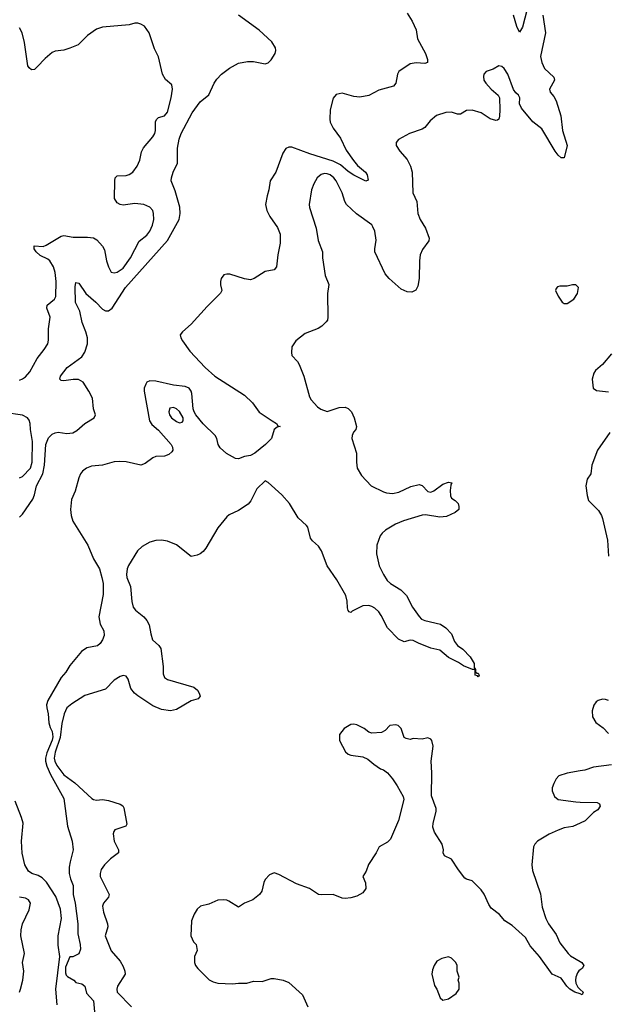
# Model space of a CAD drawing. Header units: inches. Extents: x 1473912 to 1647258, y 640388 to 773423.
# Tile 366 of 420: x 1586211 to 1590189, y 682047 to 688699. Entities that reach past the tile are written whole.
import ezdxf

# ---------------------------------------------------------------- set-up
doc = ezdxf.new("R2010")
doc.units = ezdxf.units.IN
doc.header["$MEASUREMENT"] = 0
doc.layers.add('B5688', color=7, linetype='Continuous')
doc.layers.add('B5698', color=7, linetype='Continuous')

msp = doc.modelspace()

# ---------------------------------------------------------------- linework, layer by layer
at = {"layer": 'B5688', "color": 5}
for points, elevation in [([(1588830, 688742.8), (1588863, 688690), (1588890, 688631.3), (1588900.4, 688570), (1588953.1, 688470), (1588966, 688430), (1588966, 688410), (1588950, 688402.9), (1588890, 688408.2), (1588850, 688401.1), (1588773.7, 688350), (1588763.6, 688330), (1588753.7, 688270), (1588736.3, 688250), (1588637.5, 688222.5), (1588570, 688187.6), (1588510, 688175), (1588470, 688179.8), (1588390, 688202), (1588350, 688193.1), (1588330, 688169.6), (1588310.1, 688090), (1588306, 688026), (1588310, 688007.7), (1588330, 687966), (1588379.5, 687899.5), (1588418.2, 687818.2), (1588467.2, 687747.2), (1588495, 687715), (1588547, 687670), (1588558.9, 687650), (1588566, 687614), (1588550, 687607), (1588470, 687647.7), (1588430, 687674.5), (1588378.2, 687718.2), (1588330, 687744.1), (1588172.6, 687792.6), (1588050, 687838), (1588030, 687838), (1588010, 687829.4), (1587990, 687797.2), (1587942.4, 687670), (1587903.1, 687610), (1587895.8, 687550), (1587882.6, 687510), (1587872, 687450), (1587881.6, 687410), (1587902.4, 687370), (1587954.3, 687294.3), (1587970.3, 687250), (1587971.7, 687190), (1587955.3, 687110), (1587946.8, 687030), (1587930.4, 687009.6), (1587870, 686998), (1587796.3, 686950), (1587770, 686942), (1587730, 686948.2), (1587630, 686978.9), (1587610, 686980.5), (1587590, 686974.5), (1587573, 686950), (1587567.2, 686930), (1587567.4, 686907.4), (1587577.3, 686870), (1587568.2, 686851.8), (1587478.8, 686761.2), (1587370, 686641), (1587310.5, 686590), (1587296.3, 686570), (1587299.1, 686550), (1587310.4, 686530), (1587360.4, 686460.4), (1587463.7, 686350), (1587530, 686291.6), (1587730, 686162), (1587784, 686110), (1587830, 686046.8), (1587917.3, 685990), (1587946, 685970), (1587956, 685956), (1587970.4, 685949.6), (1587950, 685946), (1587930.4, 685929.6), (1587912, 685870), (1587872.1, 685830), (1587801, 685770), (1587770, 685755.2), (1587730, 685747.2), (1587690, 685732.6), (1587670, 685734.9), (1587609.1, 685769.1), (1587566.7, 685806.7), (1587552.2, 685830), (1587542.7, 685870), (1587532.6, 685890), (1587450, 685969.1), (1587401.2, 686030), (1587389.3, 686050), (1587384.4, 686070), (1587374.6, 686174.6), (1587369.8, 686190), (1587355.3, 686210), (1587330, 686221.2), (1587250.1, 686229.9), (1587130, 686257.7), (1587090, 686259.4), (1587070.8, 686249.2), (1587062.8, 686237.2), (1587052.6, 686210), (1587051.6, 686190), (1587087.1, 685990), (1587103.5, 685963.5), (1587150, 685926.3), (1587235, 685830), (1587244.6, 685810), (1587245.5, 685790), (1587239.5, 685780.5), (1587218.6, 685761.4), (1587190.4, 685749.6), (1587130, 685748.7), (1587110, 685739.8), (1587059.7, 685700.3), (1587030, 685688.4), (1586930, 685712.4), (1586884.7, 685715.3), (1586850, 685711.6), (1586770, 685689.9), (1586696.6, 685683.4), (1586663, 685670), (1586634.9, 685650), (1586621.3, 685630), (1586610, 685604), (1586586.3, 685513.7), (1586561.5, 685458.5), (1586554.2, 685390), (1586558.6, 685350), (1586570.2, 685310), (1586670.9, 685150), (1586710, 685057), (1586749.3, 684990), (1586766.7, 684930), (1586774, 684890), (1586775, 684815), (1586745.8, 684665.8), (1586755.3, 684615.3), (1586779.1, 684570), (1586782, 684538), (1586770.8, 684510), (1586754.4, 684485.6), (1586736, 684470), (1586664.1, 684455.9), (1586628.7, 684431.3), (1586550, 684336), (1586522, 684290), (1586490, 684254.7), (1586400, 684100), (1586392, 684070), (1586393.7, 684050), (1586402.5, 684010), (1586408.3, 683948.3), (1586417.2, 683917.2), (1586431.1, 683890), (1586434.2, 683854.2), (1586430, 683831.2), (1586393.7, 683746.3), (1586385.2, 683710), (1586385.5, 683690), (1586395.1, 683655.1), (1586420.1, 683600.1), (1586510, 683437.1), (1586534.6, 683250), (1586564.4, 683150), (1586573, 683090), (1586551.4, 683008.6), (1586545.8, 682974.2), (1586545.5, 682930), (1586553.8, 682893.8), (1586572.4, 682850), (1586572.7, 682790), (1586586.2, 682730), (1586603.6, 682590), (1586602.8, 682522.8), (1586619.1, 682450), (1586621.4, 682418.6), (1586610, 682388.7), (1586570, 682368), (1586550, 682368), (1586521.5, 682298.5), (1586519.7, 682259.7), (1586524.6, 682244.6), (1586533.9, 682233.9), (1586577.1, 682210), (1586590, 682195.5), (1586630, 682186), (1586650.7, 682170), (1586662.8, 682122.8), (1586710, 682071.3), (1586717.3, 681997.3)], 660), ([(1589639.8, 688770), (1589610, 688649), (1589590, 688615.3), (1589570, 688652.7), (1589549, 688730)], 660), ([(1586210, 685338), (1586230, 685359.2), (1586300.6, 685459.4), (1586312, 685488), (1586323.3, 685550), (1586366.7, 685630), (1586377.6, 685690), (1586387.9, 685830), (1586406.3, 685873.7), (1586430, 685898.5), (1586450, 685908.6), (1586470, 685911.3), (1586530, 685902.4), (1586570, 685908), (1586596, 685924), (1586650, 685971.9), (1586714.7, 686010), (1586722.2, 686030), (1586710.7, 686070), (1586702.7, 686142.7), (1586678.4, 686190), (1586638.7, 686250), (1586608.4, 686268.4), (1586571.6, 686268.4), (1586510, 686258.4), (1586490, 686261.2), (1586482.7, 686270), (1586487.3, 686290), (1586531.5, 686350), (1586630, 686420.9), (1586650, 686452.2), (1586668.9, 686510), (1586668.7, 686550), (1586658.7, 686590), (1586633.9, 686653.9), (1586617.3, 686730), (1586587.4, 686787.4), (1586585.2, 686894.8), (1586590, 686922.8), (1586610, 686919.1), (1586658, 686850), (1586725.3, 686790), (1586770, 686743), (1586790, 686732.7), (1586810, 686732.5), (1586836.5, 686750), (1586925.6, 686890), (1587210, 687207.3), (1587287.9, 687350), (1587296.3, 687390), (1587293, 687433), (1587262.4, 687542.4), (1587235.6, 687610), (1587237.6, 687630), (1587247.8, 687670), (1587278.3, 687730), (1587277.5, 687830), (1587287.8, 687892.2), (1587302.7, 687930), (1587377.5, 688070), (1587430, 688144.9), (1587490, 688191.4), (1587525, 688270), (1587543, 688297), (1587573.7, 688330), (1587627.9, 688372.1), (1587690, 688405.8), (1587750, 688417.3), (1587790, 688415.8), (1587870, 688399.8), (1587890, 688406.8), (1587910, 688427.3), (1587937.4, 688470), (1587942.8, 688490), (1587940.2, 688510), (1587915.7, 688550), (1587830, 688628.4), (1587690, 688730.6)], 660), ([(1586210, 686263.9), (1586230, 686272.6), (1586250, 686286.5), (1586280.4, 686319.6), (1586329.3, 686410.7), (1586376.9, 686470), (1586401.3, 686510), (1586406.6, 686533.4), (1586405.3, 686610), (1586416.1, 686690), (1586394.6, 686750), (1586397.1, 686770), (1586446.4, 686810), (1586454.7, 686830), (1586456.4, 686930), (1586451.3, 686990), (1586438.8, 687030), (1586414.5, 687070), (1586401.1, 687081.1), (1586350, 687106.4), (1586323.1, 687130), (1586308.9, 687150), (1586308.5, 687171.5), (1586370, 687167.7), (1586390, 687175.5), (1586490, 687235.6), (1586510, 687241.7), (1586572, 687230), (1586670, 687230.3), (1586710, 687224.4), (1586732.7, 687212.7), (1586770.3, 687170), (1586783.7, 687143.7), (1586797.8, 687070), (1586810.2, 687030.2), (1586830, 686994), (1586850, 686988.7), (1586870, 686993.1), (1586910, 687020.2), (1586959, 687090), (1587018, 687202), (1587070, 687244), (1587089.8, 687270), (1587108.7, 687310), (1587117.8, 687350), (1587116.1, 687390), (1587109.7, 687410), (1587090, 687432), (1587050, 687449.8), (1586990, 687456.4), (1586910, 687446.6), (1586890, 687449.4), (1586870, 687462.7), (1586851.6, 687491.6), (1586852.9, 687610), (1586857.2, 687630), (1586870, 687643.6), (1586930, 687646), (1586950, 687652.9), (1586975.4, 687670), (1587005.4, 687710), (1587023.1, 687750), (1587034.7, 687805.3), (1587047.3, 687832.7), (1587111.8, 687908.2), (1587124, 687930), (1587128.5, 687950), (1587129.7, 688010), (1587135.6, 688024.4), (1587150, 688038.4), (1587190, 688050.4), (1587210, 688074.8), (1587234.7, 688170), (1587244.7, 688230), (1587238.8, 688258.8), (1587195.6, 688295.6), (1587176.2, 688330), (1587150, 688448.7), (1587122.3, 688502.3), (1587087, 688610), (1587054.5, 688654.5), (1587030, 688669.4), (1587010, 688675.1), (1586990, 688674.5), (1586950, 688663.6), (1586771.4, 688648.6), (1586730, 688635.8), (1586668.6, 688591.4), (1586606.8, 688530), (1586550, 688505.6), (1586510, 688494), (1586450, 688485.6), (1586430, 688476.9), (1586382.3, 688437.7), (1586330, 688379.6), (1586310, 688362.9), (1586290, 688359.3), (1586273.8, 688373.8), (1586266.9, 688386.9), (1586244.1, 688544.1), (1586228.2, 688610), (1586210, 688644.5)], 680), ([(1589747.5, 688730), (1589764, 688610), (1589731.6, 688450), (1589739.2, 688410), (1589757.1, 688370), (1589820.3, 688310), (1589826, 688290), (1589792.4, 688230), (1589797.1, 688210), (1589820.2, 688180.2), (1589836.1, 688150), (1589868.9, 688050), (1589878.4, 687950), (1589910.3, 687850), (1589890, 687766), (1589870, 687765.1), (1589850, 687783.8), (1589830, 687809.8), (1589740.7, 687960.7), (1589679.5, 688010), (1589601.3, 688101.3), (1589589.9, 688130), (1589591.8, 688171.8), (1589582, 688190), (1589563.9, 688203.9), (1589547.9, 688227.9), (1589509.7, 688330), (1589484.5, 688370), (1589470, 688382.9), (1589450, 688386.6), (1589410, 688363.7), (1589364.7, 688350), (1589346.8, 688330), (1589344.9, 688315.1), (1589348, 688290), (1589362, 688270), (1589398.4, 688230), (1589444.2, 688190), (1589452.8, 688170), (1589456.4, 688090), (1589453.4, 688046.6), (1589450, 688028), (1589439.8, 688020.2), (1589430, 688017.2), (1589390.6, 688029.4), (1589329.8, 688069.8), (1589270, 688087.6), (1589230, 688086.2), (1589190, 688061.3), (1589170, 688059.7), (1589130, 688074), (1589090, 688071.3), (1589028.9, 688051.1), (1588984.2, 688015.8), (1588948, 687970), (1588930, 687958.9), (1588846, 687930), (1588770.6, 687889.4), (1588756, 687870), (1588754.8, 687850), (1588779.1, 687810), (1588830, 687754.8), (1588852.4, 687710), (1588862.6, 687670), (1588867.4, 687530), (1588895.6, 687470), (1588901.7, 687390), (1588917.4, 687350), (1588953.1, 687290), (1588977.3, 687222.7), (1588976, 687204), (1588932.6, 687147.4), (1588917.4, 687110), (1588912.8, 687070), (1588911.3, 686950), (1588902.3, 686897.7), (1588888.8, 686871.2), (1588861.3, 686858.7), (1588830, 686861.1), (1588790, 686879.1), (1588707.3, 686950), (1588681.6, 686981.6), (1588611.6, 687130), (1588610.7, 687150), (1588620.5, 687210), (1588610, 687269.4), (1588598.5, 687298.5), (1588590, 687312.8), (1588488.3, 687388.3), (1588420.7, 687450), (1588408.6, 687470), (1588391.2, 687530), (1588350, 687609.8), (1588334, 687630), (1588310, 687649.9), (1588290, 687658.5), (1588270, 687660.6), (1588247.3, 687652.7), (1588222.4, 687630), (1588199.1, 687590), (1588182.8, 687550), (1588167.2, 687450), (1588168.8, 687430), (1588214.3, 687290), (1588228.3, 687208.3), (1588257, 687130), (1588257, 687090), (1588276.5, 686970), (1588300.3, 686910), (1588291.7, 686850), (1588294, 686690), (1588290.3, 686670), (1588282.6, 686657.4), (1588252, 686628), (1588227.3, 686612.7), (1588141.2, 686578.8), (1588077.3, 686530), (1588050.6, 686490), (1588047.3, 686450), (1588050.7, 686430), (1588088.8, 686388.8), (1588100.4, 686370), (1588131.6, 686291.6), (1588170.3, 686150), (1588181.6, 686130), (1588223.2, 686083.2), (1588247, 686067), (1588290, 686052.4), (1588370, 686078), (1588410, 686081.6), (1588431.8, 686071.8), (1588452.7, 686050), (1588470.7, 686010), (1588487.3, 685950), (1588482, 685930), (1588467.5, 685912.5), (1588457.6, 685890), (1588456.5, 685870), (1588487.2, 685770), (1588486.7, 685710), (1588492.2, 685670), (1588520.4, 685620.4), (1588587.2, 685550), (1588670, 685508.3), (1588690, 685501.8), (1588730, 685499), (1588772.9, 685507.1), (1588853.6, 685546.4), (1588910, 685559.5), (1588931.8, 685551.8), (1588970, 685510.6), (1588990, 685507.4), (1589010, 685515.8), (1589070, 685560.5), (1589110, 685574), (1589132, 685570), (1589125.4, 685554.6), (1589121.1, 685518.9), (1589123.1, 685483.1), (1589130, 685467.3), (1589154.8, 685450), (1589173.4, 685430), (1589179.1, 685410), (1589178.8, 685390), (1589154, 685370), (1589096.3, 685343.7), (1589050, 685338.2), (1588952.9, 685352.9), (1588930, 685352.1), (1588805.6, 685314.4), (1588751.4, 685290), (1588684.2, 685250), (1588659.7, 685230), (1588647, 685213), (1588625, 685150), (1588622.3, 685090), (1588639.7, 685010), (1588669.2, 684950), (1588694.9, 684910), (1588716, 684890), (1588786.4, 684846.4), (1588825.7, 684810), (1588865.8, 684730), (1588910, 684667.2), (1588927.2, 684650), (1588950, 684639.3), (1589055.6, 684615.6), (1589090, 684590.6), (1589130, 684550.6), (1589150, 684498), (1589170, 684471), (1589205.8, 684445.8), (1589254.7, 684394.7), (1589281.6, 684350), (1589282.8, 684322.8), (1589291.3, 684308.7), (1589291.3, 684291.3), (1589303.6, 684283.6), (1589310, 684284.7), (1589317.3, 684270), (1589310, 684259), (1589305.4, 684265.4), (1589289.6, 684270), (1589288.4, 684308.4), (1589271.6, 684308.4), (1589210, 684332.8), (1589176.4, 684356.4), (1589110, 684389.8), (1589050, 684438.8), (1588990, 684453.9), (1588905.8, 684485.8), (1588870, 684505.3), (1588850, 684506.9), (1588810, 684495.6), (1588770, 684512.8), (1588695.9, 684590), (1588654.3, 684674.3), (1588638.1, 684698.1), (1588610, 684723.7), (1588590, 684734.9), (1588570, 684741.6), (1588530, 684739), (1588456.9, 684703.1), (1588450, 684695.1), (1588438, 684698), (1588430, 684708), (1588426.1, 684726.1), (1588423.5, 684770), (1588414.4, 684810), (1588354.6, 684914.6), (1588288.3, 685010), (1588250, 685111), (1588230, 685142.6), (1588190, 685178), (1588176.2, 685196.2), (1588157.2, 685270), (1588150, 685282.4), (1588093.1, 685333.1), (1588034.2, 685430), (1587981.6, 685490), (1587890, 685572.3), (1587870, 685582.7), (1587814.4, 685530), (1587772.6, 685447.4), (1587754, 685426), (1587690, 685382.9), (1587626.3, 685353.7), (1587610, 685340.9), (1587550, 685265.6), (1587470, 685129.7), (1587450, 685105.7), (1587430, 685091.1), (1587410, 685080.5), (1587370, 685072.7), (1587270.7, 685150.7), (1587210, 685176), (1587170, 685182.7), (1587130, 685181.5), (1587090.2, 685169.8), (1587039.4, 685140.6), (1587006.4, 685110), (1586947.3, 685012.7), (1586938.3, 684990), (1586931.6, 684950), (1586934.3, 684930), (1586959.1, 684870), (1586967.8, 684767.8), (1586978, 684730), (1586993.4, 684710), (1587050, 684664), (1587070, 684640.3), (1587085.8, 684610), (1587096.3, 684550), (1587109.2, 684510), (1587151.7, 684471.7), (1587164, 684450), (1587180.2, 684330), (1587179.9, 684279.9), (1587190, 684254.9), (1587210, 684242), (1587387.3, 684190), (1587412.4, 684170), (1587424.9, 684150), (1587430, 684128), (1587418, 684110), (1587370, 684097.6), (1587270, 684038), (1587230, 684029.7), (1587170, 684037.8), (1587110, 684063.2), (1587010, 684131.2), (1586987.5, 684150), (1586961.5, 684181.5), (1586943.3, 684243.3), (1586930, 684263), (1586910, 684268.2), (1586890, 684262.6), (1586850, 684237.4), (1586790, 684176.3), (1586650, 684132.5), (1586562.6, 684077.4), (1586529.5, 684050.5), (1586512, 684010), (1586495.3, 683944.7), (1586485.1, 683850), (1586450, 683750), (1586444.3, 683710), (1586447.4, 683690), (1586461.1, 683661.1), (1586510, 683596.8), (1586582.6, 683542.6), (1586698.2, 683438.2), (1586710, 683430.4), (1586730, 683425.7), (1586770, 683430.3), (1586810, 683424), (1586890, 683399.5), (1586908, 683388), (1586915.4, 683375.4), (1586935.3, 683264.7), (1586927.7, 683250), (1586854.9, 683225.1), (1586846, 683214), (1586842.2, 683197.8), (1586848.3, 683150), (1586879.7, 683090), (1586877.8, 683070), (1586825.3, 683030), (1586783.7, 682990), (1586761.4, 682958.6), (1586754, 682930), (1586755.5, 682910), (1586816.2, 682790), (1586810.2, 682770), (1586777.3, 682730), (1586771.3, 682710), (1586776.5, 682670), (1586803.9, 682590), (1586805.8, 682570), (1586788.3, 682510), (1586829.1, 682409.1), (1586890, 682337.6), (1586910, 682302), (1586921.5, 682270), (1586923.1, 682250), (1586872.4, 682170), (1586866.7, 682150), (1586868.5, 682130), (1586967, 682030)], 680), ([(1586210, 685603.7), (1586230, 685612.4), (1586284.2, 685670), (1586295.7, 685710), (1586298.3, 685850), (1586283, 685930), (1586281.6, 685970), (1586274.2, 685994.2), (1586263.7, 686010), (1586230, 686026.6), (1586106, 686046)], 680), ([(1590000, 682117.9), (1589998.7, 682118.7), (1589962.7, 682130), (1589930, 682149.7), (1589909.6, 682170), (1589870, 682223.6), (1589809.6, 682250), (1589724.8, 682370), (1589662, 682442), (1589630, 682498), (1589539.5, 682579.5), (1589490, 682611.1), (1589452.9, 682652.9), (1589397.3, 682697.3), (1589380.7, 682720.7), (1589350, 682791.3), (1589330, 682819.7), (1589270, 682880.4), (1589230, 682892.7), (1589219.9, 682899.9), (1589175.6, 682955.6), (1589130, 683027), (1589082, 683050), (1589073.2, 683070), (1589075.1, 683090), (1589067, 683130), (1589014.5, 683210), (1589004.1, 683244.1), (1589004.5, 683270), (1589025.2, 683350), (1589025.2, 683370), (1588994.8, 683454.8), (1588997, 683610), (1588991.6, 683690), (1589005.1, 683790), (1588997, 683830), (1588990, 683838), (1588970, 683846.6), (1588930, 683838), (1588870, 683842), (1588850, 683835.3), (1588822, 683842), (1588808.7, 683850), (1588788.7, 683910), (1588768, 683930), (1588750, 683934.5), (1588712, 683930), (1588682, 683898), (1588656.8, 683883.2), (1588590, 683879.3), (1588570, 683885.2), (1588539, 683910), (1588490, 683935.6), (1588470, 683939.6), (1588450, 683936.9), (1588404.9, 683910), (1588373, 683870), (1588373, 683830), (1588412.3, 683752.3), (1588430, 683737.3), (1588450, 683730.7), (1588530, 683718.8), (1588564, 683704), (1588604.7, 683670), (1588650, 683638.8), (1588670.4, 683630.4), (1588696, 683610), (1588730.7, 683570), (1588762.8, 683522.8), (1588802.8, 683450), (1588807.3, 683430), (1588770.4, 683289.6), (1588717.1, 683162.9), (1588697.1, 683142.9), (1588641, 683110), (1588621, 683070), (1588568.5, 682991.5), (1588552.5, 682947.5), (1588531, 682910), (1588547.1, 682867.1), (1588550.7, 682830), (1588530, 682801.2), (1588490, 682777), (1588450, 682766.6), (1588410, 682762.7), (1588390, 682765.2), (1588330, 682789.3), (1588250, 682786), (1588230, 682789.3), (1588169.2, 682830), (1588081, 682861), (1587963.2, 682923.2), (1587930, 682935.3), (1587898.5, 682921.5), (1587870.7, 682890), (1587861.6, 682870), (1587847.7, 682812.3), (1587831.3, 682790), (1587787.5, 682752.5), (1587730.7, 682729.3), (1587690, 682704), (1587624.9, 682744.9), (1587610, 682751.3), (1587586.9, 682753.1), (1587550, 682749.6), (1587490, 682722.7), (1587432, 682710), (1587410, 682689.2), (1587390, 682656), (1587372.4, 682610), (1587366.4, 682510), (1587384.9, 682470), (1587402.8, 682450), (1587410.5, 682410.5), (1587393, 682370), (1587393, 682330), (1587399.3, 682310), (1587413.7, 682290), (1587491.3, 682211.3), (1587518, 682198), (1587550, 682190.3), (1587650, 682184.9), (1587690, 682190.4), (1587746, 682190), (1587790, 682202.8), (1587850, 682201.6), (1587910, 682220.5), (1587930, 682221.6), (1587990.5, 682210.5), (1588030, 682194), (1588122.8, 682110), (1588158, 682030)], 720), ([(1590000, 683624.7), (1589910.3, 683609.7), (1589854.8, 683590), (1589836.3, 683570), (1589821.1, 683538.9), (1589810.7, 683510), (1589810.7, 683490), (1589826, 683450), (1589850.3, 683430.3), (1589970, 683414.6), (1590000, 683413.6)], 720), ([(1586463.7, 682043.7), (1586454.2, 682150), (1586483.1, 682370), (1586470, 682446), (1586469.8, 682509.8), (1586494, 682626), (1586486.9, 682690), (1586455, 682775), (1586392.7, 682872.7), (1586362.5, 682902.5), (1586336.4, 682916.4), (1586292.7, 682930), (1586270, 682946), (1586245.1, 682990), (1586227.2, 683067.2), (1586222.3, 683150), (1586233.2, 683270), (1586222.3, 683310), (1586179.4, 683419.4)], 660), ([(1590000, 683271.2), (1589950, 683248.6), (1589890, 683238.9), (1589850, 683224.5), (1589790, 683197.3), (1589710.1, 683149.9), (1589691.5, 683130), (1589684, 683110), (1589672.3, 682990), (1589677.3, 682950), (1589730, 682794), (1589742.5, 682702.5), (1589767.1, 682627.1), (1589784.2, 682590), (1589837.8, 682517.8), (1589862.1, 682462.1), (1589918.7, 682390), (1589934.5, 682374.5), (1590000, 682336.3)], 720), ([(1586209, 682130), (1586217.2, 682150), (1586231.6, 682210), (1586238.7, 682270), (1586229.7, 682330), (1586243, 682390), (1586219.1, 682510), (1586219.7, 682550), (1586228.7, 682591.3), (1586275.2, 682684.8), (1586283, 682730), (1586270, 682753.6), (1586250, 682764.2), (1586210, 682771.2)], 680), ([(1590000, 682279.8), (1589990, 682272.3), (1589981.2, 682258.8), (1589969.1, 682230.9), (1589967, 682210), (1589970.4, 682190), (1589983.4, 682163.4), (1590000, 682147.9)], 720)]:
    msp.add_lwpolyline(points, dxfattribs=dict(at, elevation=elevation))
for points, elevation in [([(1589970, 686908), (1589948, 686908), (1589910, 686899), (1589862, 686898), (1589846.4, 686893.6), (1589836.9, 686883.1), (1589831.3, 686870), (1589850, 686832), (1589878, 686790), (1589890, 686781), (1589910, 686781), (1589955.3, 686810), (1589982, 686850), (1589988, 686890)], 720), ([(1587250, 686078), (1587226.4, 686073.6), (1587217.8, 686050), (1587222.8, 686030), (1587236.9, 686010), (1587270, 685984), (1587290, 685975.3), (1587310, 685979.1), (1587316.3, 685990), (1587314.7, 686010), (1587290, 686052.4), (1587270, 686070.9)], 680), ([(1589108, 682368), (1589063.5, 682356.5), (1589030, 682338), (1589011.1, 682308.9), (1588999.8, 682280.2), (1588996, 682250), (1589014.4, 682174.4), (1589031, 682150), (1589051.6, 682091.6), (1589070, 682074), (1589110, 682084.7), (1589160.2, 682119.8), (1589182, 682150), (1589182, 682190), (1589175.3, 682210), (1589182, 682230), (1589168.7, 682270), (1589168, 682310), (1589158, 682330), (1589130, 682358)], 740)]:
    msp.add_lwpolyline(points, close=True, dxfattribs=dict(at, elevation=elevation))
at = {"layer": 'B5698', "color": 5, "elevation": 720}
for points in [[(1590210, 686441.2), (1590150.4, 686369.6), (1590102.8, 686330), (1590090.8, 686310), (1590080.7, 686270), (1590086.8, 686210), (1590110, 686194.8), (1590190, 686185.7)], [(1590198.9, 685910), (1590115.8, 685790), (1590077.3, 685690), (1590070.8, 685630), (1590045.5, 685594.5), (1590037.1, 685550), (1590045.5, 685485.5), (1590055.5, 685450), (1590122.7, 685382.7), (1590143.6, 685350), (1590150.3, 685330), (1590183.4, 685183.4), (1590190, 685074)], [(1590190, 684098.7), (1590170, 684107.1), (1590150, 684108), (1590120.7, 684099.3), (1590107.3, 684090), (1590092.3, 684067.7), (1590079.3, 684030), (1590082.4, 683990), (1590103.8, 683950), (1590154.5, 683914.5), (1590190, 683876.4)], [(1590210, 683664.7), (1590090, 683648.4), (1590030, 683629.7), (1590000, 683624.7)], [(1590000, 683413.6), (1590114, 683410), (1590130, 683402), (1590134.4, 683385.6), (1590118, 683362), (1590090, 683342.7), (1590033.7, 683286.3), (1590000, 683271.2)], [(1590000, 682336.3), (1590010.8, 682330), (1590024, 682310), (1590013.4, 682290), (1590000, 682279.8)], [(1590000, 682147.9), (1590019.1, 682130), (1590012, 682110), (1590000, 682117.9)]]:
    msp.add_lwpolyline(points, dxfattribs=at)

doc.saveas('drawing.dxf')
